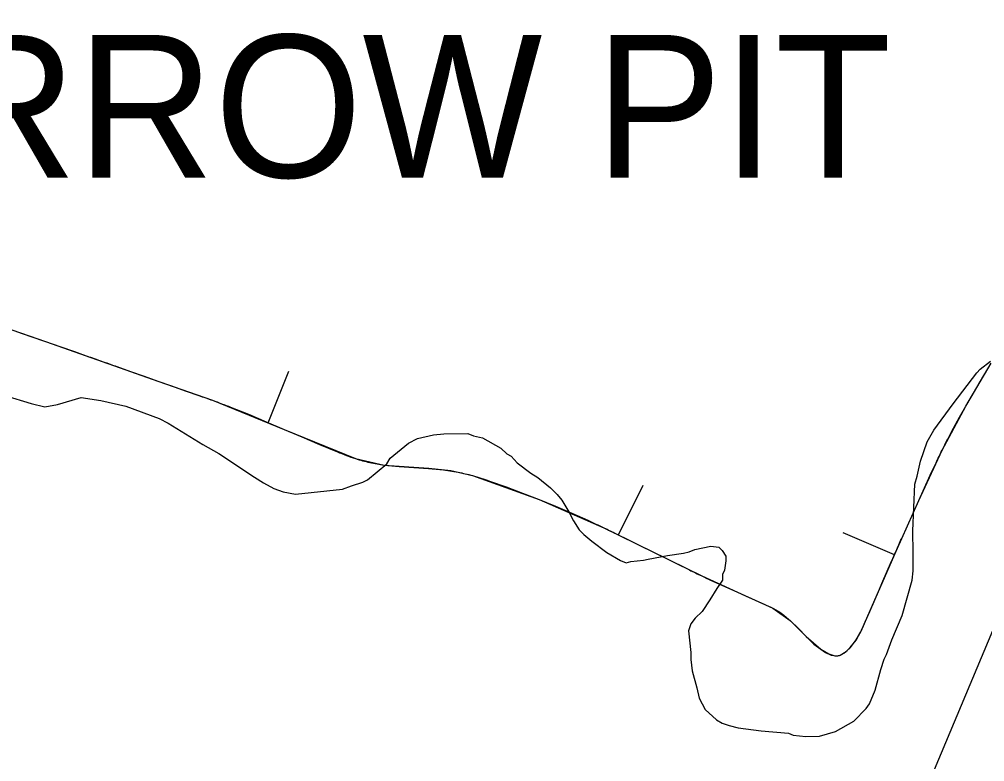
# Model space of a CAD drawing. Extents: x 3146026 to 3183936, y 897894 to 923344.
# Drawn here: x 3179672.4 to 3180106.1, y 911966.8 to 912300.2 of the extents above; entities that cross this region are included whole.
import ezdxf

# ---------------------------------------------------------------- set-up
doc = ezdxf.new("R2010")
doc.units = 0
for name, color, linetype in [('V-BORW-IDEN', 7, 'Continuous'), ('V-BORW-LINE', 7, 'Continuous'), ('V-SITE-VEGE', 7, 'Continuous'), ('V-TOPO-BNDY', 7, 'Continuous')]:
    doc.layers.add(name, color=color, linetype=linetype)

msp = doc.modelspace()

# ---------------------------------------------------------------- linework, layer by layer
at = {"layer": 'V-BORW-LINE'}
for p, q in [((3179671.09, 912159.99), (3179677.59, 912157.74)), ((3179677.59, 912157.74), (3179684.1, 912155.49)), ((3179684.1, 912155.49), (3179690.6, 912153.23)), ((3179690.6, 912153.23), (3179697.1, 912150.97)), ((3179697.1, 912150.97), (3179703.59, 912148.7)), ((3179716.22, 912144.27), (3179722.36, 912142.1)), ((3179722.36, 912142.1), (3179728.5, 912139.94)), ((3179728.5, 912139.94), (3179734.64, 912137.77)), ((3179784.11, 912118.97), (3179793.52, 912142.14)), ((3180103.29, 912136.14), (3180106.13, 912140.99)), ((3179734.64, 912137.77), (3179740.77, 912135.61)), ((3179740.77, 912135.61), (3179746.91, 912133.44)), ((3180100.45, 912131.29), (3180103.29, 912136.14)), ((3179746.91, 912133.44), (3179753.04, 912131.27)), ((3180097.63, 912126.44), (3180100.45, 912131.29)), ((3179767.3, 912126.07), (3179775.35, 912122.85)), ((3179775.35, 912122.85), (3179783.34, 912119.46)), ((3180094.87, 912121.54), (3180097.63, 912126.44)), ((3179783.34, 912119.46), (3179791.31, 912116.05)), ((3180092.14, 912116.64), (3180094.87, 912121.54)), ((3179791.31, 912116.05), (3179799.25, 912112.64)), ((3180089.51, 912111.67), (3180092.14, 912116.64)), ((3179799.25, 912112.64), (3179807.2, 912109.24)), ((3179807.2, 912109.24), (3179815.26, 912105.98)), ((3179829.81, 912101.14), (3179836.37, 912099.97)), ((3180081.63, 912095.42), (3180084.28, 912101.05)), ((3179836.37, 912099.97), (3179843, 912099.41)), ((3179843, 912099.41), (3179849.63, 912098.95)), ((3179849.63, 912098.95), (3179856.27, 912098.49)), ((3179856.27, 912098.49), (3179862.91, 912097.93)), ((3179862.91, 912097.93), (3179869.5, 912096.86)), ((3179883.58, 912092.86), (3179891.09, 912090.21)), ((3180079.05, 912089.77), (3180081.63, 912095.42)), ((3179891.09, 912090.21), (3179898.5, 912087.37)), ((3179941.6, 912068.64), (3179952.64, 912091.07)), ((3180076.47, 912084.11), (3180079.05, 912089.77)), ((3179898.5, 912087.37), (3179905.89, 912084.52)), ((3179905.89, 912084.52), (3179913.25, 912081.52)), ((3180073.92, 912078.44), (3180076.47, 912084.11)), ((3179913.25, 912081.52), (3179920.59, 912078.46)), ((3179920.59, 912078.46), (3179927.86, 912075.23)), ((3180071.38, 912072.76), (3180073.92, 912078.44)), ((3180068.84, 912067.09), (3180071.38, 912072.76)), ((3179940.56, 912069.18), (3179946.06, 912066.48)), ((3179946.06, 912066.48), (3179951.55, 912063.77)), ((3180065.55, 912059.66), (3180042.6, 912069.57)), ((3179951.55, 912063.77), (3179957.04, 912061.05)), ((3179957.04, 912061.05), (3179962.51, 912058.33)), ((3179962.51, 912058.33), (3179967.99, 912055.61)), ((3179967.99, 912055.61), (3179973.48, 912052.91)), ((3180062.36, 912052.38), (3180064.32, 912056.9)), ((3180060.43, 912047.85), (3180062.36, 912052.38)), ((3179982.96, 912048.36), (3179986.95, 912046.52)), ((3179986.95, 912046.52), (3179990.97, 912044.72)), ((3179990.97, 912044.72), (3179994.99, 912042.93)), ((3180058.49, 912043.32), (3180060.43, 912047.85)), ((3179994.99, 912042.93), (3179999, 912041.16)), ((3179999, 912041.16), (3180003, 912039.39)), ((3180056.53, 912038.77), (3180058.49, 912043.32)), ((3180003, 912039.39), (3180007, 912037.59)), ((3180054.54, 912034.23), (3180056.53, 912038.77)), ((3180015.15, 912033.24), (3180018.95, 912030.13)), ((3180052.5, 912029.7), (3180054.54, 912034.23)), ((3180018.95, 912030.13), (3180022.42, 912026.6)), ((3180022.42, 912026.6), (3180025.9, 912023.07)), ((3180025.9, 912023.07), (3180029.16, 912020.14)), ((3180048.33, 912021.46), (3180049.43, 912023.3)), ((3180029.16, 912020.14), (3180032.56, 912017.35)), ((3180044.3, 912016.75), (3180045.71, 912018.07)), ((3180045.71, 912018.07), (3180047.05, 912019.74)), ((3180047.05, 912019.74), (3180048.33, 912021.46)), ((3180032.56, 912017.35), (3180036.11, 912015.31)), ((3180041.26, 912014.69), (3180042.8, 912015.51)), ((3180042.8, 912015.51), (3180044.3, 912016.75))]:
    msp.add_line(p, q, dxfattribs=at)
for points in [[(3179658.08, 912164.48), (3179684.1, 912155.49)], [(3179684.1, 912155.49), (3179710.09, 912146.43)], [(3179710.09, 912146.43), (3179734.64, 912137.77)], [(3180097.63, 912126.44), (3180108.97, 912145.84)], [(3179734.64, 912137.77), (3179759.17, 912129.1)], [(3179759.17, 912129.1), (3179791.31, 912116.05)], [(3180086.98, 912106.66), (3180097.63, 912126.44)], [(3179791.31, 912116.05), (3179823.41, 912102.92)], [(3180076.47, 912084.11), (3180086.98, 912106.66)], [(3179823.41, 912102.92), (3179836.28, 912099.98)], [(3179836.28, 912099.98), (3179856.35, 912098.58)], [(3179856.35, 912098.58), (3179866.31, 912097.57)], [(3179866.31, 912097.57), (3179875.99, 912095.3)], [(3179875.99, 912095.3), (3179905.89, 912084.52)], [(3179905.89, 912084.52), (3179935.06, 912071.86)], [(3180066.31, 912061.41), (3180076.47, 912084.11)], [(3179935.06, 912071.86), (3179957.04, 912061.05)], [(3180058.49, 912043.32), (3180066.31, 912061.41)], [(3179957.04, 912061.05), (3179978.98, 912050.24)], [(3179978.98, 912050.24), (3179994.99, 912042.93)], [(3179994.99, 912042.93), (3180010.98, 912035.76)], [(3180050.43, 912025.2), (3180058.49, 912043.32)], [(3180010.98, 912035.76), (3180018.69, 912030.27)], [(3180018.69, 912030.27), (3180029.38, 912019.67)], [(3180048.4, 912021.61), (3180050.43, 912025.2)], [(3180029.38, 912019.67), (3180034.54, 912015.78)], [(3180043.87, 912016.28), (3180045.8, 912018.17)], [(3180045.8, 912018.17), (3180048.4, 912021.61)], [(3180034.54, 912015.78), (3180037.12, 912014.68)], [(3180037.12, 912014.68), (3180039.71, 912014.34)], [(3180039.71, 912014.34), (3180041.21, 912014.65)], [(3180041.21, 912014.65), (3180043.87, 912016.28)]]:
    msp.add_lwpolyline(points, dxfattribs=at)
for points in [[(3179703.59, 912148.7), (3179710.09, 912146.43), (3179716.22, 912144.27)], [(3179753.04, 912131.27), (3179759.17, 912129.1), (3179767.3, 912126.07)], [(3180084.28, 912101.05), (3180086.98, 912106.66), (3180089.51, 912111.67)], [(3179815.26, 912105.98), (3179823.41, 912102.92), (3179829.81, 912101.14)], [(3179869.5, 912096.86), (3179875.99, 912095.3), (3179883.58, 912092.86)], [(3179927.86, 912075.23), (3179935.06, 912071.86), (3179940.56, 912069.18)], [(3180064.32, 912056.9), (3180066.31, 912061.41), (3180068.84, 912067.09)], [(3179973.48, 912052.91), (3179978.98, 912050.24), (3179982.96, 912048.36)], [(3180007, 912037.59), (3180010.98, 912035.76), (3180015.15, 912033.24)], [(3180049.43, 912023.3), (3180050.43, 912025.2), (3180052.5, 912029.7)], [(3180036.11, 912015.31), (3180039.71, 912014.34), (3180041.26, 912014.69)]]:
    msp.add_spline(points, degree=3, dxfattribs=at)
at = {"layer": 'V-SITE-VEGE'}
for p, q in [((3180104.16, 912143.03), (3180108.76, 912146.66)), ((3180091.95, 912127.54), (3180102.63, 912141.48)), ((3180102.63, 912141.48), (3180104.16, 912143.03)), ((3179665.81, 912131.23), (3179677.64, 912127.72)), ((3179677.64, 912127.72), (3179683.81, 912126.22)), ((3179683.81, 912126.22), (3179689.45, 912127.29)), ((3179689.45, 912127.29), (3179700.21, 912130.44)), ((3179700.21, 912130.44), (3179708.95, 912128.96)), ((3179708.95, 912128.96), (3179720.26, 912126.48)), ((3179720.26, 912126.48), (3179735.19, 912120.93)), ((3180083.3, 912115.68), (3180091.95, 912127.54)), ((3179735.19, 912120.93), (3179739.31, 912118.91)), ((3179739.31, 912118.91), (3179754.78, 912109.26)), ((3179851.28, 912111.99), (3179858.45, 912113.58)), ((3179858.45, 912113.58), (3179863.07, 912114.13)), ((3179863.07, 912114.13), (3179873.85, 912114.21)), ((3179873.85, 912114.21), (3179876.43, 912113.2)), ((3180080.26, 912110.52), (3180083.3, 912115.68)), ((3179754.78, 912109.26), (3179762, 912105.2)), ((3179839.02, 912103.18), (3179847.19, 912109.91)), ((3179847.19, 912109.91), (3179851.28, 912111.99)), ((3179876.43, 912113.2), (3179880.54, 912112.2)), ((3179880.54, 912112.2), (3179888.79, 912107.64)), ((3180077.24, 912101.77), (3180080.26, 912110.52)), ((3179762, 912105.2), (3179777.98, 912094.54)), ((3179888.79, 912107.64), (3179891.37, 912105.09)), ((3179891.37, 912105.09), (3179893.43, 912104.08)), ((3179828.82, 912093.35), (3179837.5, 912100.6)), ((3179837.5, 912100.6), (3179839.02, 912103.18)), ((3179893.43, 912104.08), (3179896.02, 912101.01)), ((3179896.02, 912101.01), (3179902.21, 912096.44)), ((3180075.75, 912095.09), (3180077.24, 912101.77)), ((3179902.21, 912096.44), (3179905.31, 912094.41)), ((3179777.98, 912094.54), (3179782.11, 912092)), ((3179782.11, 912092), (3179786.75, 912089.46)), ((3179821.65, 912090.74), (3179826.77, 912092.31)), ((3179826.77, 912092.31), (3179828.82, 912093.35)), ((3179905.31, 912094.41), (3179910.99, 912089.82)), ((3180074.75, 912091.49), (3180075.75, 912095.09)), ((3179786.75, 912089.46), (3179790.87, 912087.95)), ((3179790.87, 912087.95), (3179796.52, 912086.97)), ((3179796.52, 912086.97), (3179817.56, 912089.17)), ((3179817.56, 912089.17), (3179821.65, 912090.74)), ((3179910.99, 912089.82), (3179914.09, 912086.76)), ((3180073.87, 912070.43), (3180074.75, 912091.49)), ((3179914.09, 912086.76), (3179916.16, 912084.21)), ((3179916.16, 912084.21), (3179919.28, 912079.1)), ((3179919.28, 912079.1), (3179921.36, 912075.01)), ((3179921.36, 912075.01), (3179923.96, 912070.92)), ((3179923.96, 912070.92), (3179926.02, 912068.88)), ((3180073.94, 912060.68), (3180073.87, 912070.43)), ((3179926.02, 912068.88), (3179929.64, 912065.83)), ((3179929.64, 912065.83), (3179936.35, 912060.74)), ((3179973.31, 912061), (3179975.87, 912062.04)), ((3179975.87, 912062.04), (3179983.04, 912063.63)), ((3179983.04, 912063.63), (3179986.64, 912063.14)), ((3179986.64, 912063.14), (3179988.19, 912061.61)), ((3179988.19, 912061.61), (3179989.75, 912059.06)), ((3179936.35, 912060.74), (3179942.53, 912057.19)), ((3179942.53, 912057.19), (3179945.11, 912056.18)), ((3179947.16, 912056.71), (3179952.8, 912057.26)), ((3179952.8, 912057.26), (3179954.85, 912057.79)), ((3179954.85, 912057.79), (3179963.56, 912059.39)), ((3179963.56, 912059.39), (3179970.75, 912060.47)), ((3179970.75, 912060.47), (3179973.31, 912061)), ((3179989.75, 912059.06), (3179989.77, 912057.01)), ((3180073.99, 912052.47), (3180073.94, 912060.68)), ((3179945.11, 912056.18), (3179947.16, 912056.71)), ((3179989.28, 912052.9), (3179988.27, 912050.84)), ((3179989.77, 912057.01), (3179989.28, 912052.9)), ((3179988.27, 912050.84), (3179988.29, 912048.27)), ((3180073.51, 912048.35), (3180073.99, 912052.47)), ((3179985.75, 912044.66), (3179982.7, 912039.5)), ((3179988.29, 912048.27), (3179985.75, 912044.66)), ((3180069, 912032.41), (3180073.51, 912048.35)), ((3179982.7, 912039.5), (3179979.14, 912034.34)), ((3179976.08, 912031.24), (3179974.05, 912028.66)), ((3179979.14, 912034.34), (3179976.08, 912031.24)), ((3180064.46, 912021.59), (3180069, 912032.41)), ((3179974.05, 912028.66), (3179973.04, 912025.57)), ((3179973.04, 912025.57), (3179974.14, 912015.83)), ((3180061.94, 912014.9), (3180064.46, 912021.59)), ((3179974.14, 912015.83), (3179974.16, 912012.75)), ((3180060.92, 912012.84), (3180061.94, 912014.9)), ((3179974.16, 912012.75), (3179974.71, 912007.61)), ((3180059.42, 912008.21), (3180060.92, 912012.84)), ((3179974.71, 912007.61), (3179976.82, 911999.93)), ((3180056.91, 911998.95), (3180059.42, 912008.21)), ((3179976.82, 911999.93), (3179977.88, 911995.32)), ((3180054.39, 911992.77), (3180056.91, 911998.95)), ((3179977.88, 911995.32), (3179980.48, 911990.2)), ((3180052.86, 911990.71), (3180054.39, 911992.77)), ((3179980.48, 911990.2), (3179985.65, 911985.62)), ((3180047.26, 911985.02), (3180052.86, 911990.71)), ((3179985.65, 911985.62), (3179988.23, 911984.09)), ((3179988.23, 911984.09), (3179991.31, 911983.09)), ((3180039.08, 911980.34), (3180047.26, 911985.02)), ((3179991.31, 911983.09), (3179995.43, 911982.09)), ((3179995.43, 911982.09), (3180005.7, 911980.62)), ((3180005.7, 911980.62), (3180018.03, 911979.68)), ((3180018.03, 911979.68), (3180020.09, 911978.67)), ((3180031.9, 911978.24), (3180039.08, 911980.34)), ((3180020.09, 911978.67), (3180025.74, 911978.2)), ((3180025.74, 911978.2), (3180031.9, 911978.24))]:
    msp.add_line(p, q, dxfattribs=at)
at = {"layer": 'V-TOPO-BNDY'}
msp.add_lwpolyline([(3179238.99, 909175.56), (3179275.01, 909390.01), (3179311.23, 909596.58), (3179359.59, 909868.28), (3179366.03, 909904.29), (3179388.37, 909993.89), (3179524.2, 910541.31), (3179532.4, 910562.85), (3179708.51, 911060.44), (3179741.9, 911142.65), (3179790.92, 911261.06), (3179823.61, 911340.33), (3179863.1, 911435.59), (3179935.28, 911610.11), (3180167.35, 912162.66), (3180232.39, 912298.56), (3180345.77, 912528.59), (3180399.26, 912638.41), (3180653.45, 913155.83), (3180987.65, 913733.77), (3181023.36, 913795.93), (3181059.94, 913849.87), (3181440.09, 914406.45)], dxfattribs=at)

# ---------------------------------------------------------------- texts
at = {"layer": 'V-BORW-IDEN'}
msp.add_text('BORROW PIT', height=64, dxfattribs=at).set_placement((3179512.73, 912229.17))

doc.saveas('drawing.dxf')
